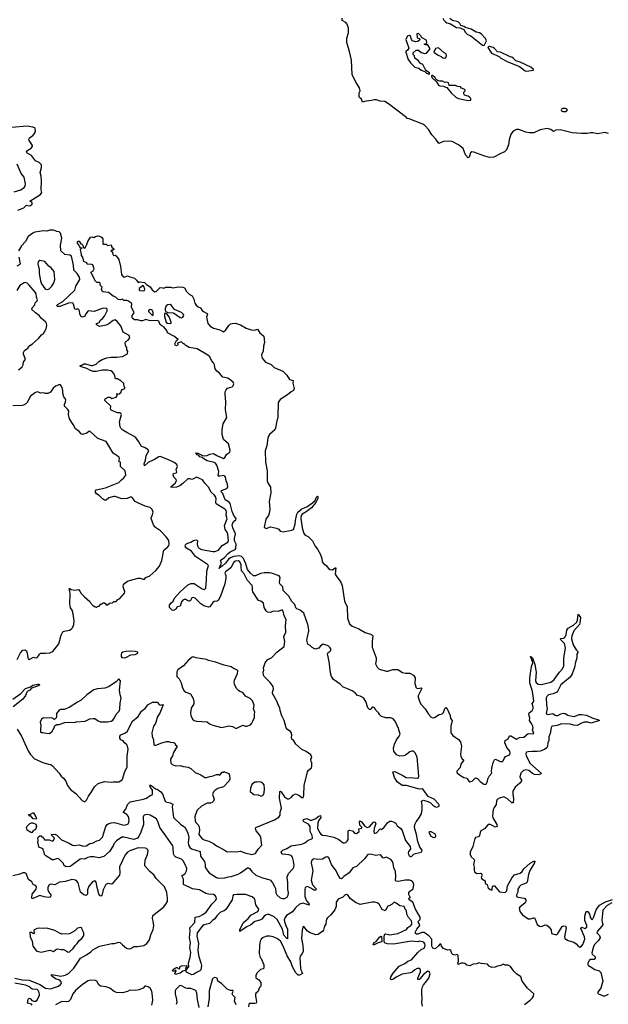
# Model space of a CAD drawing. Extents: x 2293878 to 2522763, y 823964 to 1006972.
# Tile 363 of 407: x 2477231 to 2485503, y 868759 to 882594. Entities that reach past the tile are written whole.
import ezdxf

# ---------------------------------------------------------------- set-up
doc = ezdxf.new("R2010")
doc.units = 0

msp = doc.modelspace()

# ---------------------------------------------------------------- linework, layer by layer
at = {"layer": '0CON20XD'}
for points in [[(2485506, 880996), (2485455, 881010), (2485355, 880991), (2485285, 881006), (2485255, 881006), (2485205, 880994), (2485125, 880994), (2484995, 881003), (2484825, 881044), (2484765, 881039), (2484735, 881024), (2484695, 881052), (2484646, 881066), (2484545, 881047), (2484455, 881006), (2484395, 881004), (2484342, 881012), (2484245, 881049), (2484215, 881050), (2484165, 881027), (2484132, 880985), (2484108, 880905), (2484102, 880835), (2484074, 880765), (2484042, 880735), (2483985, 880710), (2483895, 880662), (2483835, 880657), (2483766, 880675), (2483615, 880733), (2483584, 880736), (2483565, 880725), (2483547, 880663), (2483535, 880654), (2483497, 880695), (2483464, 880785), (2483397, 880837), (2483310, 880880), (2483274, 880886), (2483188, 880882), (2483122, 880855), (2483079, 880915), (2483022, 880975), (2482982, 881045), (2482925, 881109), (2482895, 881127), (2482705, 881199), (2482678, 881205), (2482667, 881217), (2482412, 881412), (2482362, 881442), (2482295, 881449), (2482244, 881466), (2482211, 881469), (2482175, 881457), (2482102, 881448), (2482050, 881435), (2482037, 881475), (2482008, 881498), (2482000, 881515), (2482002, 881565), (2482016, 881594), (2482007, 881635), (2481954, 881714), (2481902, 881825), (2481895, 882025), (2481868, 882145), (2481828, 882275), (2481830, 882335), (2481850, 882410), (2481850, 882475), (2481835, 882529), (2481815, 882555), (2481764, 882584), (2481764, 882615)], [(2483176, 882616), (2483193, 882585), (2483213, 882565), (2483235, 882548), (2483284, 882534), (2483370, 882485), (2483417, 882477), (2483474, 882454), (2483497, 882415), (2483526, 882386), (2483572, 882365), (2483735, 882237), (2483755, 882230)], [(2483755, 882230), (2483765, 882238), (2483793, 882295), (2483775, 882328), (2483714, 882394), (2483695, 882407), (2483645, 882420), (2483575, 882460), (2483495, 882483), (2483475, 882500), (2483430, 882510), (2483418, 882538), (2483395, 882562), (2483315, 882582), (2483301, 882591), (2483275, 882612)], [(2482985, 881830), (2482990, 881835), (2482988, 881848), (2482938, 881878), (2482895, 881963), (2482865, 881980), (2482837, 882015), (2482785, 882052), (2482778, 882085), (2482763, 882103), (2482762, 882128), (2482805, 882163), (2482835, 882163), (2482872, 882132), (2482925, 882118), (2482946, 882124), (2482998, 882185), (2482965, 882240), (2482935, 882238), (2482920, 882245), (2482920, 882255), (2482945, 882260), (2482952, 882268), (2482948, 882305), (2482880, 882345), (2482875, 882360), (2482835, 882400), (2482813, 882397), (2482818, 882345), (2482825, 882332), (2482845, 882330), (2482860, 882315), (2482825, 882288), (2482795, 882283), (2482753, 882295), (2482736, 882315), (2482725, 882360), (2482710, 882370), (2482685, 882368), (2482675, 882359), (2482659, 882315), (2482700, 882195), (2482682, 882165), (2482658, 882145), (2482656, 882135), (2482692, 882035), (2482725, 881985), (2482785, 881927), (2482841, 881911), (2482875, 881884), (2482924, 881864), (2482948, 881842), (2482985, 881830)], [(2483205, 882051), (2483218, 882062), (2483228, 882085), (2483226, 882116), (2483195, 882130), (2483115, 882198), (2483075, 882190), (2483052, 882135), (2483112, 882095), (2483156, 882076), (2483176, 882056), (2483205, 882051)], [(2484355, 881869), (2484385, 881874), (2484450, 881885), (2484452, 881895), (2484416, 881925), (2484265, 881996), (2484204, 882014), (2484166, 882055), (2484145, 882068), (2484123, 882073), (2483988, 882135), (2483944, 882144), (2483905, 882189), (2483885, 882201), (2483835, 882218), (2483825, 882218), (2483808, 882205), (2483851, 882135), (2483863, 882125), (2483967, 882077), (2483995, 882051), (2484080, 882005), (2484256, 881936), (2484336, 881876), (2484355, 881869)], [(2483535, 881460), (2483565, 881463), (2483570, 881465), (2483570, 881485), (2483559, 881499), (2483535, 881518), (2483483, 881533), (2483473, 881553), (2483472, 881575), (2483490, 881595), (2483490, 881605), (2483477, 881617), (2483442, 881632), (2483425, 881648), (2483384, 881654), (2483355, 881667), (2483268, 881668), (2483255, 881708), (2483235, 881718), (2483205, 881710), (2483175, 881732), (2483135, 881728), (2483105, 881737), (2483077, 881757), (2483065, 881790), (2483055, 881790), (2483035, 881808), (2483025, 881810), (2483020, 881805), (2483025, 881782), (2483089, 881719), (2483117, 881675), (2483135, 881664), (2483189, 881659), (2483205, 881648), (2483232, 881642), (2483294, 881565), (2483360, 881505), (2483400, 881485), (2483465, 881470), (2483535, 881460)], [(2484905, 881304), (2484915, 881308), (2484928, 881325), (2484918, 881338), (2484902, 881345), (2484865, 881347), (2484845, 881336), (2484840, 881325), (2484845, 881312), (2484865, 881304), (2484905, 881304)], [(2477205, 879919), (2477288, 879952), (2477325, 879986), (2477365, 879977), (2477385, 879981), (2477405, 880002), (2477407, 880017), (2477400, 880030), (2477373, 880045), (2477524, 880135), (2477541, 880165), (2477531, 880205), (2477538, 880328), (2477531, 880395), (2477519, 880445), (2477538, 880515), (2477536, 880555), (2477507, 880587), (2477455, 880612), (2477395, 880685), (2477337, 880717), (2477329, 880735), (2477341, 880755), (2477398, 880795), (2477410, 880815), (2477412, 880825), (2477366, 880895), (2477362, 880915), (2477371, 880935), (2477415, 880964), (2477445, 881000), (2477454, 881034), (2477451, 881065), (2477442, 881075), (2477415, 881084), (2477335, 881099), (2477115, 881078)], [(2477155, 880177), (2477246, 880204), (2477296, 880235), (2477308, 880255), (2477312, 880285), (2477292, 880382), (2477251, 880431), (2477196, 880565)], [(2478905, 876663), (2478858, 876728), (2478735, 876791), (2478682, 876825), (2478654, 876854), (2478643, 876875), (2478633, 876945), (2478660, 877045), (2478657, 877057), (2478645, 877069), (2478605, 877070), (2478518, 877105), (2478508, 877125), (2478510, 877165), (2478430, 877245), (2478434, 877266), (2478475, 877290), (2478505, 877290), (2478525, 877272), (2478585, 877292), (2478600, 877315), (2478600, 877330), (2478590, 877335), (2478595, 877340), (2478600, 877330), (2478630, 877335), (2478658, 877362), (2478660, 877385), (2478672, 877398), (2478708, 877412), (2478710, 877425), (2478700, 877435), (2478695, 877480), (2478645, 877530), (2478635, 877530), (2478605, 877548), (2478580, 877545), (2478571, 877561), (2478567, 877595), (2478548, 877628), (2478536, 877646), (2478510, 877660), (2478465, 877671), (2478395, 877670), (2478305, 877651), (2478265, 877650), (2478225, 877664), (2478175, 877692), (2478128, 877705), (2478093, 877715), (2478082, 877725), (2478082, 877735), (2478105, 877741), (2478135, 877760), (2478155, 877760), (2478235, 877735), (2478255, 877736), (2478305, 877755), (2478345, 877793), (2478391, 877819), (2478455, 877844), (2478515, 877852), (2478595, 877850), (2478675, 877862), (2478735, 877892), (2478747, 877905), (2478752, 877932), (2478738, 877955), (2478738, 877985), (2478718, 878015), (2478714, 878054), (2478725, 878070), (2478755, 878092), (2478777, 878125), (2478772, 878155), (2478686, 878205), (2478655, 878294), (2478600, 878355), (2478575, 878374), (2478545, 878366), (2478485, 878318), (2478445, 878299), (2478355, 878281), (2478319, 878299), (2478308, 878315), (2478312, 878325), (2478350, 878340), (2478369, 878371), (2478395, 878395), (2478425, 878430), (2478461, 878505), (2478461, 878525), (2478445, 878539), (2478392, 878535), (2478277, 878493), (2478195, 878502), (2478161, 878459), (2478145, 878426), (2478115, 878412), (2478094, 878424), (2478076, 878455), (2478072, 878502), (2478063, 878523), (2478045, 878530), (2478023, 878523), (2478007, 878527), (2477988, 878598), (2477978, 878615), (2477915, 878612), (2477795, 878562), (2477765, 878562), (2477752, 878575), (2477765, 878592), (2477837, 878635), (2478004, 878795), (2478022, 878848), (2478078, 878945), (2478073, 878975), (2478037, 879027), (2477993, 879073), (2477987, 879145), (2477960, 879270), (2477935, 879285), (2477865, 879293), (2477808, 879345), (2477805, 879425), (2477822, 879525), (2477804, 879595), (2477785, 879614), (2477755, 879618), (2477705, 879638), (2477655, 879634), (2477615, 879623), (2477565, 879625), (2477445, 879609), (2477416, 879595), (2477350, 879545), (2477311, 879475), (2477256, 879415), (2477214, 879345)], [(2480122, 877112), (2480128, 877225), (2480118, 877332), (2480121, 877365), (2480132, 877395), (2480151, 877415), (2480215, 877436), (2480231, 877449), (2480239, 877475), (2480229, 877499), (2480210, 877520), (2480156, 877556), (2480085, 877571), (2480037, 877627), (2480003, 877655), (2479978, 877688), (2479968, 877745), (2479955, 877774), (2479926, 877806), (2479902, 877855), (2479875, 877881), (2479725, 877967), (2479615, 877986), (2479567, 878015), (2479545, 878040), (2479535, 878040), (2479506, 878066), (2479451, 878049), (2479453, 878025), (2479445, 878014), (2479435, 878011), (2479415, 878020), (2479410, 878040), (2479436, 878084), (2479457, 878103), (2479455, 878110), (2479445, 878110), (2479405, 878140), (2479308, 878195), (2479298, 878228), (2479258, 878278), (2479235, 878288), (2479203, 878315), (2479186, 878356), (2479165, 878368), (2479065, 878360), (2479005, 878381), (2478955, 878364), (2478936, 878364), (2478888, 878378), (2478845, 878377), (2478825, 878389), (2478814, 878405), (2478813, 878435), (2478838, 878475), (2478802, 878555), (2478806, 878606), (2478751, 878641), (2478735, 878648), (2478695, 878650), (2478677, 878667), (2478645, 878659), (2478615, 878664), (2478584, 878694), (2478545, 878711), (2478481, 878761), (2478405, 878772), (2478390, 878780), (2478380, 878805), (2478390, 878835), (2478363, 878863), (2478360, 878895), (2478355, 878900), (2478315, 878902), (2478295, 878920), (2478234, 879035), (2478233, 879045), (2478263, 879067), (2478276, 879094), (2478260, 879150), (2478225, 879159), (2478185, 879154), (2478176, 879176), (2478134, 879194), (2478119, 879259), (2478102, 879282), (2478102, 879298), (2478084, 879366), (2478092, 879378), (2478110, 879385), (2478085, 879390), (2478075, 879400), (2478060, 879435), (2478042, 879455), (2478045, 879470), (2478055, 879480), (2478065, 879480), (2478092, 879442), (2478105, 879440), (2478120, 879425), (2478122, 879392), (2478145, 879382), (2478158, 879395), (2478177, 879433), (2478188, 879475), (2478225, 879538), (2478245, 879542), (2478275, 879532), (2478295, 879548), (2478325, 879558), (2478355, 879552), (2478379, 879539), (2478400, 879515), (2478400, 879445), (2478405, 879440), (2478445, 879440), (2478465, 879420), (2478515, 879430), (2478526, 879396), (2478552, 879375), (2478552, 879365), (2478535, 879350), (2478525, 879360), (2478510, 879345), (2478528, 879338), (2478537, 879327), (2478542, 879292), (2478552, 879282), (2478575, 879283), (2478587, 879277), (2478624, 879225), (2478649, 879125), (2478663, 879013), (2478685, 878982), (2478705, 878978), (2478746, 878996), (2478780, 878980), (2478845, 878964), (2478874, 878935), (2478895, 878900), (2478925, 878910), (2478985, 878900), (2479012, 878872), (2479065, 878841), (2479095, 878796), (2479125, 878769), (2479147, 878773), (2479205, 878832), (2479245, 878824), (2479255, 878822), (2479285, 878834), (2479355, 878834), (2479385, 878828), (2479465, 878839), (2479525, 878836), (2479546, 878826), (2479575, 878773), (2479615, 878736), (2479654, 878715), (2479678, 878665), (2479692, 878612), (2479712, 878582), (2479739, 878559), (2479770, 878545), (2479796, 878506), (2479813, 878493), (2479867, 878467), (2479870, 878455), (2479856, 878415), (2479877, 878327), (2479908, 878288), (2479955, 878257), (2480043, 878235), (2480095, 878208), (2480130, 878235), (2480169, 878295), (2480195, 878320), (2480215, 878327), (2480265, 878329), (2480335, 878304), (2480415, 878258), (2480486, 878236), (2480530, 878230), (2480575, 878244), (2480604, 878195), (2480630, 878175), (2480660, 878145), (2480671, 878059), (2480656, 878005), (2480654, 877935), (2480631, 877885), (2480633, 877855), (2480640, 877840), (2480685, 877782), (2480765, 877747), (2480806, 877706), (2480929, 877655), (2480985, 877597), (2481025, 877538), (2481074, 877524), (2481072, 877485), (2481087, 877413), (2481079, 877385), (2481045, 877365), (2480997, 877323), (2480893, 877257), (2480863, 877215), (2480860, 877015), (2480838, 876935), (2480826, 876854), (2480815, 876830), (2480741, 876765), (2480727, 876743), (2480717, 876715), (2480706, 876605), (2480682, 876535), (2480687, 876377), (2480711, 876255), (2480709, 876115), (2480719, 876085), (2480754, 876025), (2480760, 875945), (2480735, 875825), (2480745, 875715), (2480739, 875655), (2480728, 875625), (2480692, 875575), (2480669, 875465), (2480676, 875455), (2480695, 875446), (2480755, 875467), (2480838, 875448), (2480874, 875434), (2480890, 875405), (2480935, 875397), (2481055, 875419), (2481080, 875430), (2481104, 875505), (2481105, 875555), (2481125, 875645), (2481139, 875675), (2481195, 875720), (2481265, 875748), (2481345, 875805), (2481382, 875838), (2481403, 875885), (2481417, 875897), (2481423, 875893), (2481422, 875865), (2481395, 875810), (2481333, 875735), (2481255, 875678), (2481202, 875648), (2481189, 875625), (2481182, 875585), (2481199, 875455), (2481225, 875373), (2481245, 875349), (2481285, 875331), (2481345, 875272), (2481385, 875194), (2481417, 875155), (2481459, 875079), (2481477, 875025), (2481484, 874975), (2481495, 874957), (2481538, 874925), (2481571, 874881), (2481595, 874866), (2481625, 874865), (2481665, 874892), (2481675, 874892), (2481665, 874805), (2481677, 874777), (2481745, 874689), (2481765, 874645), (2481796, 874425), (2481834, 874345), (2481840, 874185), (2481867, 874107), (2481905, 874072), (2481997, 874035), (2482085, 873981), (2482176, 873955), (2482196, 873935), (2482185, 873855), (2482185, 873775), (2482242, 873625), (2482243, 873595), (2482233, 873545), (2482255, 873495), (2482285, 873469), (2482385, 873441), (2482405, 873441), (2482475, 873461), (2482545, 873463), (2482611, 873421), (2482655, 873411), (2482715, 873411), (2482765, 873385), (2482787, 873345), (2482785, 873265), (2482805, 873205), (2482824, 873194), (2482874, 873204), (2482884, 873195), (2482831, 873095), (2482831, 873075), (2482853, 873005), (2482872, 872972), (2482930, 872910), (2482975, 872837), (2483015, 872793), (2483035, 872786), (2483060, 872790), (2483125, 872831), (2483170, 872840), (2483185, 872857), (2483205, 872913), (2483225, 872927), (2483235, 872918), (2483279, 872815), (2483286, 872776), (2483309, 872745), (2483291, 872665), (2483290, 872575), (2483318, 872535), (2483398, 872478), (2483426, 872445), (2483438, 872385), (2483428, 872275), (2483431, 872245), (2483444, 872215), (2483470, 872195), (2483469, 872185), (2483429, 872135), (2483422, 872085), (2483376, 872035), (2483373, 872015), (2483411, 871981), (2483475, 871947), (2483517, 871937), (2483542, 871895), (2483555, 871886), (2483588, 871895), (2483635, 871942), (2483665, 871931), (2483700, 871890), (2483752, 871852), (2483775, 871847), (2483785, 871853), (2483806, 871895), (2483813, 871935), (2483827, 871965), (2483868, 872005), (2483862, 872035), (2483864, 872075), (2483887, 872155), (2483905, 872194), (2483915, 872201), (2483925, 872200), (2483985, 872170), (2484015, 872170), (2484025, 872178), (2484038, 872215), (2484060, 872240), (2484115, 872266), (2484122, 872288), (2484117, 872315), (2484075, 872365), (2484050, 872435), (2484054, 872466), (2484095, 872489), (2484115, 872530), (2484135, 872529), (2484215, 872484), (2484255, 872508), (2484316, 872514), (2484375, 872562), (2484435, 872559), (2484456, 872564), (2484437, 872615), (2484445, 872645), (2484442, 872665), (2484425, 872704), (2484396, 872745), (2484398, 872785), (2484391, 872811), (2484384, 872835), (2484389, 872855), (2484431, 872889), (2484449, 872915), (2484449, 872935), (2484431, 872985), (2484452, 873008), (2484458, 873025), (2484440, 873155), (2484398, 873275), (2484398, 873345), (2484425, 873505), (2484442, 873555), (2484440, 873575), (2484410, 873645), (2484415, 873647), (2484436, 873625), (2484472, 873535), (2484489, 873425), (2484481, 873305), (2484491, 873281), (2484515, 873256), (2484565, 873252), (2484675, 873279), (2484705, 873292), (2484743, 873325), (2484818, 873425), (2484859, 873471), (2484878, 873515), (2484876, 873625), (2484902, 873765), (2484887, 873827), (2484835, 873882), (2484830, 873895), (2484835, 873900), (2484875, 873902), (2484894, 873915), (2484911, 873955), (2484921, 874015), (2484940, 874045), (2485016, 874084), (2485060, 874130), (2485071, 874155), (2485080, 874235), (2485085, 874240), (2485088, 874228), (2485111, 874195), (2485104, 874115), (2485096, 874095), (2485019, 874005), (2484992, 873935), (2484987, 873895), (2485009, 873809), (2485051, 873741), (2485076, 873714), (2485075, 873700), (2485061, 873679), (2485063, 873623), (2485041, 873565), (2485029, 873491), (2484996, 873404), (2484966, 873355), (2484835, 873248), (2484796, 873165), (2484779, 873145), (2484729, 873121), (2484662, 873105), (2484639, 873085), (2484632, 873065), (2484633, 872967), (2484642, 872915), (2484632, 872845), (2484641, 872835), (2484655, 872832), (2484725, 872844), (2484755, 872822), (2484775, 872815), (2484795, 872819), (2484835, 872840), (2484875, 872848), (2484896, 872846), (2484935, 872822), (2485015, 872805), (2485035, 872807), (2485095, 872829), (2485125, 872831), (2485195, 872821), (2485274, 872784), (2485365, 872756), (2485380, 872745), (2485263, 872707)], [(2477219, 879255), (2477238, 879165), (2477232, 879155), (2477189, 879131)], [(2477625, 878802), (2477645, 878812), (2477685, 878850), (2477712, 878895), (2477724, 878945), (2477716, 879055), (2477674, 879105), (2477639, 879129), (2477585, 879197), (2477515, 879212), (2477489, 879191), (2477486, 879165), (2477504, 879085), (2477504, 879025), (2477524, 878924), (2477540, 878880), (2477585, 878818), (2477600, 878805), (2477625, 878802)], [(2477215, 877672), (2477266, 877715), (2477281, 877745), (2477286, 877784), (2477312, 877818), (2477310, 877835), (2477284, 877895), (2477286, 877915), (2477301, 877945), (2477345, 877980), (2477374, 878015), (2477411, 878039), (2477496, 878114), (2477539, 878165), (2477564, 878186), (2477605, 878252), (2477614, 878295), (2477609, 878325), (2477597, 878345), (2477535, 878400), (2477505, 878439), (2477455, 878473), (2477401, 878521), (2477405, 878544), (2477444, 878585), (2477451, 878615), (2477477, 878643), (2477480, 878655), (2477466, 878695), (2477462, 878742), (2477451, 878765), (2477366, 878865), (2477335, 878893), (2477315, 878903), (2477294, 878896), (2477235, 878858), (2477189, 878790)], [(2478975, 878783), (2478985, 878790), (2478989, 878805), (2478978, 878845), (2478965, 878858), (2478910, 878815), (2478910, 878795), (2478918, 878788), (2478975, 878783)], [(2479105, 878440), (2479107, 878483), (2479095, 878512), (2479075, 878520), (2479050, 878515), (2479040, 878505), (2479040, 878495), (2479092, 878442), (2479105, 878440)], [(2479505, 878404), (2479525, 878413), (2479537, 878435), (2479533, 878453), (2479505, 878478), (2479405, 878522), (2479366, 878576), (2479345, 878590), (2479314, 878586), (2479288, 878575), (2479274, 878534), (2479274, 878514), (2479283, 878493), (2479311, 878481), (2479395, 878473), (2479485, 878407), (2479505, 878404)], [(2479345, 878323), (2479359, 878331), (2479362, 878345), (2479330, 878420), (2479301, 878461), (2479275, 878472), (2479267, 878463), (2479266, 878425), (2479292, 878342), (2479308, 878328), (2479345, 878323)], [(2477195, 873606), (2477245, 873699), (2477275, 873734), (2477305, 873740), (2477325, 873726), (2477335, 873695), (2477345, 873628), (2477355, 873610), (2477365, 873606), (2477385, 873611), (2477424, 873636), (2477455, 873628), (2477475, 873632), (2477501, 873659), (2477512, 873685), (2477525, 873692), (2477595, 873691), (2477655, 873699), (2477698, 873715), (2477781, 873825), (2477814, 873946), (2477836, 873994), (2477855, 874003), (2477930, 874015), (2477955, 874028), (2477975, 874048), (2477993, 874095), (2477996, 874145), (2477983, 874245), (2477967, 874295), (2477945, 874330), (2477934, 874384), (2477939, 874525), (2477936, 874566), (2477927, 874595), (2477932, 874608), (2477955, 874588), (2478005, 874580), (2478060, 874585), (2478078, 874565), (2478095, 874530), (2478142, 874482), (2478217, 874417), (2478225, 874400), (2478265, 874360), (2478275, 874360), (2478290, 874345), (2478305, 874340), (2478315, 874340), (2478325, 874350), (2478348, 874352), (2478372, 874388), (2478385, 874380), (2478405, 874400), (2478425, 874400), (2478440, 874385), (2478442, 874372), (2478465, 874370), (2478493, 874397), (2478535, 874400), (2478553, 874417), (2478585, 874420), (2478610, 874445), (2478639, 874461), (2478702, 874535), (2478711, 874555), (2478696, 874596), (2478687, 874625), (2478689, 874661), (2478745, 874702), (2478775, 874716), (2478894, 874746), (2478925, 874746), (2478965, 874732), (2478985, 874732), (2479005, 874756), (2479062, 874778), (2479145, 874853), (2479196, 874914), (2479230, 874995), (2479259, 875141), (2479311, 875185), (2479326, 875205), (2479330, 875225), (2479326, 875275), (2479291, 875325), (2479211, 875411), (2479140, 875460), (2479114, 875495), (2479077, 875585), (2479077, 875595), (2479094, 875625), (2479106, 875675), (2479093, 875713), (2479065, 875740), (2478995, 875759), (2478902, 875802), (2478856, 875826), (2478812, 875882), (2478795, 875890), (2478744, 875864), (2478665, 875859), (2478575, 875892), (2478555, 875892), (2478486, 875875), (2478446, 875844), (2478425, 875842), (2478395, 875859), (2478349, 875910), (2478313, 875933), (2478299, 875955), (2478297, 875975), (2478305, 875986), (2478435, 876016), (2478625, 876092), (2478661, 876129), (2478696, 876155), (2478722, 876195), (2478713, 876255), (2478647, 876315), (2478648, 876375), (2478623, 876385), (2478632, 876425), (2478627, 876445), (2478543, 876503), (2478484, 876605), (2478447, 876665), (2478328, 876708), (2478215, 876810), (2478202, 876808), (2478175, 876783), (2478115, 876764), (2478095, 876774), (2478068, 876808), (2478015, 876847), (2477985, 876904), (2477929, 876985), (2477919, 877045), (2477924, 877095), (2477908, 877118), (2477859, 877165), (2477859, 877185), (2477875, 877220), (2477879, 877255), (2477852, 877295), (2477838, 877345), (2477836, 877385), (2477826, 877426), (2477805, 877462), (2477794, 877466), (2477735, 877443), (2477704, 877416), (2477665, 877360), (2477625, 877340), (2477595, 877340), (2477565, 877350), (2477525, 877347), (2477486, 877366), (2477455, 877354), (2477385, 877306), (2477336, 877215), (2477316, 877194), (2477285, 877176), (2477265, 877172), (2477135, 877170)], [(2479805, 870022), (2479854, 870055), (2479932, 870165), (2479987, 870223), (2479997, 870245), (2479992, 870262), (2479976, 870286), (2479955, 870301), (2479885, 870305), (2479849, 870315), (2479756, 870366), (2479661, 870381), (2479534, 870444), (2479531, 870515), (2479512, 870565), (2479555, 870598), (2479576, 870635), (2479578, 870665), (2479557, 870725), (2479527, 870777), (2479505, 870798), (2479425, 870824), (2479405, 870845), (2479392, 870875), (2479389, 870959), (2479382, 870985), (2479286, 871126), (2479199, 871245), (2479178, 871315), (2479152, 871365), (2479066, 871416), (2479025, 871425), (2478995, 871421), (2478975, 871413), (2478965, 871395), (2478969, 871285), (2478935, 871176), (2478907, 871115), (2478889, 871095), (2478835, 871075), (2478695, 871108), (2478665, 871105), (2478593, 871057), (2478555, 871015), (2478544, 870985), (2478494, 870905), (2478416, 870834), (2478345, 870817), (2478275, 870832), (2478227, 870833), (2478187, 870823), (2478163, 870807), (2478145, 870799), (2478105, 870805), (2478081, 870799), (2477955, 870704), (2477935, 870696), (2477885, 870692), (2477875, 870696), (2477854, 870714), (2477845, 870738), (2477787, 870797), (2477765, 870808), (2477705, 870788), (2477688, 870788), (2477598, 870845), (2477578, 870865), (2477576, 870896), (2477562, 870925), (2477560, 870945), (2477500, 870965), (2477498, 871005), (2477488, 871025), (2477492, 871065), (2477488, 871095), (2477492, 871105), (2477513, 871127), (2477535, 871127), (2477572, 871095), (2477582, 871072), (2477588, 871068), (2477645, 871068), (2477695, 871052), (2477708, 871062), (2477720, 871095), (2477682, 871132), (2477680, 871145), (2477725, 871149), (2477755, 871134), (2477820, 871070), (2477926, 871025), (2477975, 870994), (2477995, 870990), (2478065, 870999), (2478125, 870980), (2478164, 870986), (2478215, 871018), (2478255, 871021), (2478315, 871056), (2478355, 871064), (2478393, 871105), (2478442, 871258), (2478455, 871279), (2478475, 871295), (2478515, 871309), (2478565, 871312), (2478695, 871275), (2478725, 871280), (2478754, 871296), (2478765, 871315), (2478770, 871345), (2478759, 871399), (2478736, 871426), (2478689, 871455), (2478691, 871465), (2478721, 871499), (2478746, 871565), (2478785, 871606), (2478969, 871641), (2479014, 871656), (2479065, 871693), (2479095, 871701), (2479100, 871715), (2479096, 871766), (2479066, 871815), (2479060, 871835), (2479065, 871842), (2479108, 871815), (2479138, 871785), (2479165, 871780), (2479215, 871744), (2479245, 871705), (2479252, 871675), (2479274, 871615), (2479284, 871605), (2479345, 871589), (2479382, 871572), (2479372, 871535), (2479394, 871384), (2479494, 871285), (2479535, 871263), (2479555, 871244), (2479596, 871165), (2479606, 871104), (2479599, 871031), (2479604, 870994), (2479627, 870957), (2479644, 870944), (2479768, 870905), (2479771, 870841), (2479827, 870765), (2479840, 870725), (2479839, 870685), (2479859, 870649), (2479895, 870605), (2479995, 870540), (2480025, 870533), (2480114, 870536), (2480165, 870552), (2480205, 870556), (2480301, 870589), (2480335, 870605), (2480432, 870675), (2480445, 870677), (2480461, 870665), (2480493, 870623), (2480551, 870575), (2480644, 870534), (2480733, 870513), (2480755, 870502), (2480786, 870466), (2480814, 870415), (2480826, 870385), (2480831, 870325), (2480845, 870297), (2480893, 870253), (2480925, 870244), (2480955, 870246), (2480991, 870265), (2481006, 870294), (2481011, 870325), (2481000, 870375), (2481000, 870465), (2480990, 870545), (2481009, 870595), (2481074, 870666), (2481084, 870686), (2481089, 870715), (2481079, 870769), (2481065, 870825), (2481045, 870852), (2481015, 870861), (2480927, 870867), (2480914, 870875), (2480907, 870903), (2480928, 870925), (2480984, 870946), (2481046, 870984), (2481195, 871009), (2481240, 871030), (2481285, 871063), (2481337, 871083), (2481345, 871093), (2481342, 871132), (2481312, 871185), (2481311, 871255), (2481288, 871288), (2481224, 871325), (2481215, 871340), (2481218, 871355), (2481265, 871371), (2481314, 871344), (2481335, 871344), (2481392, 871368), (2481425, 871396), (2481460, 871410), (2481462, 871385), (2481432, 871338), (2481421, 871305), (2481418, 871235), (2481442, 871182), (2481465, 871150), (2481486, 871136), (2481535, 871129), (2481645, 871108), (2481715, 871076), (2481775, 871029), (2481795, 871027), (2481815, 871033), (2481835, 871049), (2481845, 871075), (2481845, 871185), (2481850, 871200), (2481865, 871204), (2481907, 871197), (2481934, 871164), (2481965, 871158), (2482003, 871185), (2481997, 871225), (2482038, 871235), (2482038, 871248), (2482009, 871275), (2482008, 871322), (2482015, 871336), (2482035, 871321), (2482082, 871262), (2482115, 871243), (2482145, 871253), (2482205, 871318), (2482215, 871322), (2482227, 871317), (2482236, 871295), (2482215, 871235), (2482208, 871185), (2482213, 871165), (2482225, 871162), (2482245, 871170), (2482295, 871224), (2482315, 871217), (2482355, 871248), (2482404, 871315), (2482435, 871331), (2482455, 871333), (2482502, 871315), (2482515, 871305), (2482536, 871266), (2482587, 871227), (2482605, 871201), (2482655, 871061), (2482718, 870975), (2482722, 870938), (2482695, 870906), (2482690, 870885), (2482693, 870863), (2482704, 870845), (2482725, 870834), (2482735, 870835), (2482772, 870868), (2482792, 870878), (2482871, 870895), (2482883, 870905), (2482888, 870925), (2482855, 870968), (2482824, 871045), (2482806, 871145), (2482778, 871245), (2482785, 871285), (2482803, 871325), (2482837, 871363), (2482876, 871434), (2482888, 871495), (2482889, 871555), (2482876, 871615), (2482905, 871627), (2482968, 871608), (2482999, 871595), (2483035, 871558), (2483065, 871537), (2483085, 871531), (2483105, 871534), (2483126, 871544), (2483128, 871555), (2483117, 871575), (2483055, 871639), (2482970, 871680), (2482899, 871779), (2482885, 871785), (2482845, 871783), (2482665, 871835), (2482605, 871834), (2482535, 871884), (2482499, 871945), (2482477, 872023), (2482505, 872030), (2482616, 871975), (2482664, 871944), (2482765, 871942), (2482815, 871935), (2482835, 871941), (2482839, 871965), (2482819, 872235), (2482785, 872298), (2482765, 872314), (2482743, 872317), (2482712, 872308), (2482655, 872261), (2482629, 872251), (2482575, 872245), (2482525, 872266), (2482491, 872315), (2482483, 872355), (2482498, 872415), (2482527, 872475), (2482566, 872525), (2482576, 872555), (2482556, 872635), (2482509, 872739), (2482480, 872770), (2482446, 872786), (2482375, 872783), (2482315, 872801), (2482290, 872825), (2482274, 872855), (2482234, 872894), (2482216, 872925), (2482198, 872935), (2482185, 872933), (2482165, 872903), (2482145, 872901), (2482123, 872925), (2482094, 873015), (2482063, 873063), (2482015, 873090), (2481978, 873098), (2481947, 873135), (2481905, 873165), (2481828, 873195), (2481775, 873217), (2481737, 873257), (2481643, 873323), (2481611, 873365), (2481600, 873415), (2481582, 873575), (2481558, 873685), (2481565, 873704), (2481595, 873719), (2481605, 873731), (2481605, 873753), (2481595, 873769), (2481565, 873795), (2481495, 873819), (2481459, 873795), (2481435, 873761), (2481385, 873751), (2481341, 873771), (2481315, 873799), (2481280, 873820), (2481268, 873875), (2481296, 874005), (2481292, 874055), (2481281, 874095), (2481224, 874254), (2481175, 874299), (2481125, 874315), (2481111, 874329), (2481099, 874375), (2481055, 874417), (2481012, 874492), (2480936, 874575), (2480928, 874625), (2480888, 874665), (2480883, 874685), (2480892, 874755), (2480877, 874777), (2480769, 874819), (2480743, 874823), (2480665, 874820), (2480615, 874810), (2480545, 874777), (2480515, 874779), (2480475, 874815), (2480435, 874867), (2480409, 874949), (2480375, 875025), (2480350, 875050), (2480325, 875059), (2480241, 875049), (2480203, 875037), (2480168, 875012), (2480125, 874958), (2480079, 874915), (2480040, 874890), (2480035, 874880), (2480043, 874905), (2480068, 874955), (2480052, 874995), (2480061, 875005), (2480111, 875039), (2480160, 875095), (2480187, 875115), (2480260, 875150), (2480271, 875165), (2480275, 875225), (2480252, 875272), (2480249, 875305), (2480262, 875368), (2480225, 875455), (2480218, 875495), (2480235, 875541), (2480268, 875565), (2480274, 875585), (2480245, 875619), (2480216, 875684), (2480191, 875795), (2480175, 875813), (2480121, 875845), (2480087, 875935), (2480065, 875954), (2480061, 875965), (2480065, 875980), (2480144, 876006), (2480156, 876025), (2480152, 876065), (2480132, 876112), (2480123, 876165), (2480115, 876178), (2480095, 876188), (2480045, 876179), (2480025, 876181), (2480020, 876185), (2480030, 876245), (2480002, 876332), (2479981, 876361), (2479962, 876372), (2479864, 876395), (2479821, 876421), (2479795, 876444), (2479765, 876451), (2479749, 876469), (2479725, 876481), (2479713, 876504), (2479703, 876505), (2479713, 876504), (2479735, 876501), (2479801, 876471), (2479825, 876466), (2479865, 876470), (2479905, 876488), (2479955, 876498), (2480000, 876470), (2480095, 876429), (2480115, 876440), (2480141, 876489), (2480183, 876517), (2480187, 876545), (2480166, 876635), (2480096, 876695), (2480079, 876765), (2480077, 876837), (2480089, 876915), (2480140, 877005), (2480122, 877112)], [(2477195, 872624), (2477258, 872525), (2477350, 872320), (2477379, 872275), (2477439, 872209), (2477556, 872156), (2477635, 872132), (2477668, 872128), (2477688, 872115), (2477786, 872005), (2477812, 871965), (2477846, 871935), (2477878, 871895), (2477903, 871835), (2477945, 871778), (2478021, 871720), (2478111, 871621), (2478145, 871606), (2478171, 871625), (2478196, 871685), (2478242, 871745), (2478282, 871815), (2478335, 871861), (2478425, 871890), (2478515, 871880), (2478545, 871886), (2478625, 871884), (2478670, 871915), (2478682, 871935), (2478704, 872016), (2478740, 872095), (2478740, 872245), (2478755, 872345), (2478748, 872385), (2478735, 872406), (2478702, 872435), (2478685, 872463), (2478655, 872477), (2478640, 872500), (2478637, 872525), (2478655, 872546), (2478711, 872569), (2478740, 872590), (2478815, 872736), (2478896, 872804), (2478945, 872877), (2478965, 872897), (2478996, 872914), (2479030, 872965), (2479097, 873003), (2479162, 873002), (2479198, 872965), (2479215, 872962), (2479245, 872972), (2479249, 872965), (2479201, 872849), (2479164, 872795), (2479155, 872750), (2479134, 872696), (2479112, 872668), (2479090, 872575), (2479092, 872525), (2479114, 872475), (2479118, 872405), (2479135, 872397), (2479215, 872428), (2479295, 872453), (2479325, 872453), (2479345, 872443), (2479395, 872438), (2479410, 872430), (2479422, 872405), (2479441, 872391), (2479441, 872375), (2479391, 872295), (2479380, 872250), (2479351, 872205), (2479356, 872145), (2479375, 872127), (2479425, 872109), (2479485, 872113), (2479535, 872098), (2479601, 872091), (2479635, 872070), (2479695, 872014), (2479775, 871981), (2479835, 871946), (2479856, 871944), (2479905, 871962), (2479952, 871968), (2479997, 871987), (2480025, 871988), (2480045, 871980), (2480075, 872020), (2480095, 872020), (2480105, 872030), (2480115, 872020), (2480135, 872018), (2480170, 872000), (2480182, 871975), (2480184, 871925), (2480173, 871897), (2480095, 871815), (2480015, 871793), (2479972, 871765), (2479953, 871745), (2479939, 871705), (2479962, 871642), (2479956, 871615), (2479935, 871594), (2479914, 871586), (2479865, 871583), (2479784, 871545), (2479726, 871485), (2479700, 871425), (2479694, 871395), (2479696, 871335), (2479705, 871314), (2479741, 871281), (2479753, 871253), (2479756, 871206), (2479750, 871145), (2479795, 871085), (2479825, 871070), (2479891, 871051), (2479955, 871016), (2479995, 870984), (2480105, 870931), (2480145, 870902), (2480214, 870906), (2480275, 870900), (2480335, 870911), (2480396, 870886), (2480495, 870864), (2480545, 870879), (2480581, 870939), (2480633, 870995), (2480622, 871102), (2480605, 871134), (2480554, 871195), (2480543, 871225), (2480549, 871241), (2480810, 871350), (2480872, 871388), (2480892, 871415), (2480892, 871458), (2480910, 871515), (2480884, 871655), (2480885, 871750), (2480895, 871753), (2480905, 871746), (2480954, 871674), (2480995, 871645), (2481015, 871648), (2481045, 871664), (2481075, 871699), (2481105, 871714), (2481155, 871696), (2481195, 871663), (2481214, 871666), (2481224, 871696), (2481228, 871835), (2481276, 872025), (2481290, 872050), (2481330, 872080), (2481339, 872105), (2481337, 872155), (2481328, 872168), (2481322, 872205), (2481336, 872225), (2481321, 872265), (2481255, 872311), (2481195, 872341), (2481114, 872415), (2481082, 872462), (2481057, 872485), (2481051, 872505), (2481056, 872546), (2481048, 872578), (2481035, 872593), (2481000, 872615), (2480978, 872645), (2480947, 872745), (2480913, 872813), (2480891, 872885), (2480886, 872926), (2480867, 872957), (2480846, 873016), (2480786, 873126), (2480784, 873145), (2480800, 873185), (2480793, 873223), (2480751, 873281), (2480668, 873365), (2480656, 873385), (2480654, 873425), (2480662, 873455), (2480657, 873485), (2480674, 873545), (2480684, 873566), (2480718, 873602), (2480775, 873630), (2480844, 873706), (2480946, 873785), (2480958, 873858), (2480944, 873925), (2480971, 873989), (2480968, 874075), (2480974, 874165), (2480946, 874215), (2480932, 874285), (2480920, 874300), (2480865, 874280), (2480795, 874282), (2480755, 874263), (2480715, 874269), (2480695, 874288), (2480667, 874335), (2480659, 874395), (2480618, 874425), (2480585, 874432), (2480509, 874555), (2480501, 874575), (2480504, 874616), (2480497, 874645), (2480432, 874715), (2480385, 874806), (2480349, 874849), (2480344, 874904), (2480343, 874935), (2480325, 874975), (2480305, 874989), (2480265, 874987), (2480241, 874969), (2480198, 874892), (2480124, 874835), (2480116, 874815), (2480126, 874785), (2480128, 874745), (2480116, 874666), (2480053, 874495), (2480022, 874435), (2480005, 874425), (2479965, 874418), (2479945, 874405), (2479904, 874346), (2479885, 874341), (2479820, 874360), (2479778, 874388), (2479697, 874465), (2479675, 874475), (2479650, 874470), (2479631, 874435), (2479615, 874425), (2479595, 874429), (2479565, 874449), (2479545, 874448), (2479525, 874439), (2479505, 874416), (2479485, 874352), (2479446, 874344), (2479427, 874313), (2479395, 874292), (2479374, 874295), (2479338, 874335), (2479336, 874365), (2479354, 874395), (2479386, 874424), (2479405, 874465), (2479480, 874550), (2479591, 874649), (2479635, 874672), (2479685, 874673), (2479795, 874596), (2479825, 874589), (2479835, 874591), (2479845, 874607), (2479858, 874725), (2479861, 874845), (2479883, 874925), (2479870, 874940), (2479703, 875053), (2479645, 875125), (2479575, 875168), (2479559, 875195), (2479561, 875215), (2479582, 875235), (2479637, 875253), (2479675, 875276), (2479705, 875284), (2479720, 875280), (2479729, 875269), (2479725, 875225), (2479731, 875199), (2479746, 875175), (2479785, 875151), (2479945, 875119), (2479975, 875119), (2480025, 875140), (2480079, 875205), (2480157, 875253), (2480167, 875275), (2480156, 875364), (2480145, 875394), (2480119, 875430), (2480110, 875485), (2480148, 875578), (2480132, 875632), (2480138, 875675), (2480135, 875696), (2480116, 875716), (2479993, 875793), (2479986, 875815), (2479993, 875863), (2479982, 875895), (2479966, 875916), (2479921, 875955), (2479885, 876025), (2479831, 876081), (2479799, 876129), (2479715, 876164), (2479665, 876136), (2479655, 876134), (2479624, 876144), (2479595, 876142), (2479525, 876075), (2479482, 876045), (2479434, 876024), (2479362, 876022), (2479360, 876035), (2479418, 876082), (2479437, 876115), (2479431, 876135), (2479396, 876165), (2479388, 876195), (2479395, 876217), (2479432, 876228), (2479438, 876235), (2479431, 876275), (2479449, 876315), (2479438, 876345), (2479403, 876373), (2479315, 876416), (2479205, 876454), (2479185, 876450), (2479125, 876412), (2479039, 876371), (2478985, 876327), (2478981, 876355), (2479001, 876405), (2479011, 876469), (2479046, 876536), (2479032, 876555), (2478985, 876583), (2478945, 876596), (2478905, 876663)], [(2478705, 873628), (2478725, 873633), (2478795, 873667), (2478855, 873674), (2478890, 873695), (2478890, 873705), (2478855, 873717), (2478785, 873722), (2478722, 873718), (2478682, 873708), (2478663, 873695), (2478657, 873675), (2478658, 873645), (2478665, 873630), (2478705, 873628)], [(2480275, 872634), (2480365, 872683), (2480405, 872668), (2480425, 872668), (2480473, 872687), (2480493, 872707), (2480508, 872735), (2480529, 872791), (2480533, 872835), (2480534, 872865), (2480519, 872911), (2480527, 872963), (2480505, 873023), (2480470, 873055), (2480405, 873088), (2480365, 873138), (2480325, 873153), (2480305, 873169), (2480280, 873195), (2480251, 873255), (2480244, 873285), (2480248, 873315), (2480292, 873405), (2480298, 873445), (2480285, 873458), (2480245, 873473), (2480205, 873500), (2480105, 873524), (2479970, 873570), (2479885, 873591), (2479855, 873606), (2479708, 873628), (2479675, 873642), (2479655, 873635), (2479600, 873590), (2479535, 873515), (2479453, 873457), (2479441, 873429), (2479441, 873365), (2479474, 873334), (2479501, 873275), (2479521, 873205), (2479542, 873165), (2479565, 873147), (2479632, 873122), (2479670, 873055), (2479680, 873015), (2479678, 872982), (2479641, 872919), (2479632, 872855), (2479636, 872815), (2479660, 872765), (2479685, 872747), (2479716, 872736), (2479865, 872726), (2479900, 872700), (2479945, 872681), (2480067, 872647), (2480175, 872670), (2480220, 872660), (2480275, 872634)], [(2477133, 873047), (2477246, 873125), (2477312, 873198), (2477382, 873218), (2477415, 873243), (2477485, 873258), (2477507, 873255), (2477510, 873245), (2477496, 873235), (2477395, 873199), (2477374, 873175), (2477345, 873158), (2477333, 873145), (2477314, 873096), (2477274, 873046), (2477140, 872940)], [(2477645, 872563), (2477683, 872587), (2477720, 872655), (2477720, 872665), (2477735, 872680), (2477745, 872680), (2477755, 872690), (2477785, 872692), (2477865, 872718), (2477915, 872722), (2478005, 872720), (2478025, 872728), (2478153, 872737), (2478215, 872770), (2478265, 872776), (2478285, 872773), (2478335, 872740), (2478365, 872729), (2478465, 872726), (2478515, 872736), (2478539, 872751), (2478566, 872785), (2478585, 872834), (2478630, 872880), (2478640, 872905), (2478641, 872995), (2478658, 873062), (2478644, 873105), (2478636, 873175), (2478647, 873305), (2478625, 873330), (2478588, 873292), (2478480, 873220), (2478430, 873200), (2478325, 873191), (2478275, 873176), (2478177, 873105), (2478095, 873030), (2478042, 873005), (2477925, 872931), (2477855, 872900), (2477805, 872902), (2477785, 872890), (2477747, 872845), (2477748, 872795), (2477740, 872775), (2477727, 872763), (2477715, 872760), (2477700, 872775), (2477675, 872786), (2477625, 872779), (2477565, 872784), (2477540, 872765), (2477521, 872725), (2477530, 872675), (2477523, 872625), (2477525, 872582), (2477535, 872576), (2477555, 872579), (2477575, 872571), (2477645, 872563)], [(2485263, 872707), (2485215, 872723), (2485165, 872723), (2485125, 872711), (2485065, 872676), (2485015, 872682), (2484965, 872697), (2484845, 872701), (2484785, 872674), (2484721, 872669), (2484707, 872663), (2484698, 872645), (2484684, 872565), (2484667, 872515), (2484666, 872465), (2484654, 872435), (2484649, 872385), (2484637, 872363), (2484605, 872341), (2484545, 872315), (2484505, 872309), (2484435, 872313), (2484375, 872308), (2484355, 872300), (2484345, 872285), (2484349, 872255), (2484398, 872148), (2484560, 872005), (2484555, 871994), (2484515, 871983), (2484465, 871990), (2484436, 872004), (2484386, 872045), (2484345, 872053), (2484312, 872045), (2484275, 872005), (2484258, 871955), (2484265, 871936), (2484284, 871915), (2484283, 871897), (2484259, 871865), (2484195, 871810), (2484163, 871755), (2484160, 871715), (2484172, 871645), (2484165, 871592), (2484145, 871590), (2484088, 871645), (2484035, 871672), (2483975, 871657), (2483940, 871635), (2483930, 871615), (2483926, 871564), (2483898, 871522), (2483887, 871495), (2483876, 871405), (2483881, 871381), (2483937, 871285), (2483942, 871258), (2483915, 871250), (2483847, 871287), (2483816, 871284), (2483765, 871226), (2483712, 871195), (2483703, 871175), (2483695, 871129), (2483679, 871111), (2483635, 871102), (2483625, 871087), (2483597, 870975), (2483564, 870895), (2483561, 870865), (2483575, 870832), (2483619, 870795), (2483623, 870785), (2483608, 870725), (2483618, 870688), (2483616, 870645), (2483622, 870622), (2483655, 870595), (2483705, 870602), (2483722, 870595), (2483726, 870575), (2483718, 870535), (2483725, 870523), (2483771, 870495), (2483774, 870454), (2483801, 870441), (2483808, 870405), (2483816, 870395), (2483845, 870371), (2483865, 870364), (2483872, 870375), (2483876, 870414), (2483886, 870424), (2483905, 870424), (2483975, 870338), (2484055, 870332), (2484077, 870355), (2484087, 870425), (2484151, 870539), (2484185, 870576), (2484265, 870603), (2484292, 870625), (2484315, 870661), (2484405, 870744), (2484455, 870770), (2484470, 870770), (2484466, 870745), (2484402, 870638), (2484381, 870585), (2484364, 870476), (2484348, 870462), (2484275, 870432), (2484255, 870412), (2484233, 870375), (2484231, 870335), (2484215, 870295), (2484214, 870275), (2484232, 870262), (2484325, 870249), (2484343, 870225), (2484343, 870205), (2484334, 870185), (2484262, 870125), (2484252, 870108), (2484262, 870065), (2484299, 870015), (2484375, 869962), (2484405, 869959), (2484455, 869974), (2484465, 869972), (2484477, 869957), (2484505, 869880), (2484535, 869856), (2484565, 869851), (2484615, 869874), (2484639, 869871), (2484665, 869848), (2484698, 869805), (2484704, 869755), (2484755, 869740), (2484778, 869742), (2484796, 869754), (2484855, 869854), (2484875, 869861), (2484901, 869855), (2484910, 869835), (2484888, 869705), (2484892, 869685), (2484940, 869655), (2485020, 869630), (2485050, 869610), (2485085, 869569), (2485105, 869562), (2485125, 869575), (2485145, 869600), (2485175, 869675), (2485167, 869707), (2485116, 869825), (2485129, 869841), (2485175, 869825), (2485201, 869845), (2485201, 869865), (2485171, 869935), (2485173, 869997), (2485185, 870048), (2485195, 870064), (2485215, 870061), (2485237, 870025), (2485251, 869975), (2485265, 869956), (2485275, 869952), (2485285, 869958), (2485299, 869989), (2485331, 870085), (2485379, 870151), (2485465, 870197), (2485560, 870230)], [(2480625, 871683), (2480646, 871694), (2480669, 871725), (2480672, 871785), (2480665, 871842), (2480645, 871872), (2480625, 871880), (2480595, 871887), (2480565, 871878), (2480535, 871880), (2480494, 871845), (2480473, 871797), (2480468, 871748), (2480520, 871705), (2480583, 871703), (2480625, 871683)], [(2477465, 871360), (2477423, 871363), (2477385, 871410), (2477377, 871403), (2477370, 871405), (2477353, 871427), (2477385, 871430), (2477415, 871450), (2477425, 871448), (2477460, 871395), (2477468, 871375), (2477465, 871360)], [(2477395, 871170), (2477338, 871205), (2477326, 871244), (2477332, 871258), (2477375, 871300), (2477395, 871311), (2477415, 871311), (2477458, 871288), (2477469, 871255), (2477455, 871217), (2477425, 871200), (2477395, 871170)], [(2483065, 871104), (2483075, 871111), (2483080, 871125), (2483076, 871145), (2483067, 871155), (2483015, 871181), (2482988, 871182), (2482982, 871178), (2483004, 871125), (2483036, 871106), (2483065, 871104)], [(2477165, 869128), (2477265, 869101), (2477363, 869097), (2477515, 869036), (2477595, 868987), (2477665, 868974), (2477777, 869013), (2477806, 869035), (2477817, 869055), (2477812, 869075), (2477795, 869096), (2477735, 869116), (2477678, 869158), (2477673, 869167), (2477685, 869176), (2477808, 869152), (2477872, 869168), (2477915, 869192), (2477990, 869265), (2478085, 869405), (2478168, 869452), (2478232, 869498), (2478257, 869525), (2478354, 869576), (2478525, 869612), (2478565, 869612), (2478625, 869631), (2478645, 869629), (2478674, 869594), (2478730, 869550), (2478755, 869539), (2478795, 869542), (2478835, 869569), (2478889, 869571), (2478975, 869586), (2479018, 869612), (2479057, 869663), (2479074, 869735), (2479108, 869812), (2479118, 869865), (2479109, 869925), (2479096, 869965), (2479104, 870005), (2479252, 870125), (2479286, 870164), (2479307, 870203), (2479309, 870255), (2479298, 870328), (2479265, 870409), (2479151, 870525), (2479115, 870580), (2479060, 870625), (2478992, 870705), (2478994, 870785), (2479026, 870865), (2479036, 870915), (2479031, 870931), (2479015, 870946), (2478995, 870952), (2478895, 870959), (2478777, 870915), (2478747, 870895), (2478717, 870863), (2478684, 870805), (2478666, 870755), (2478634, 870694), (2478638, 870602), (2478632, 870575), (2478529, 870451), (2478515, 870447), (2478472, 870458), (2478440, 870440), (2478403, 870365), (2478385, 870290), (2478372, 870278), (2478355, 870288), (2478345, 870310), (2478319, 870399), (2478305, 870473), (2478295, 870490), (2478285, 870494), (2478255, 870478), (2478202, 870418), (2478186, 870365), (2478183, 870307), (2478165, 870286), (2478135, 870296), (2478086, 870335), (2478054, 870464), (2478035, 870491), (2478015, 870504), (2477965, 870512), (2477875, 870483), (2477793, 870475), (2477725, 870438), (2477671, 870449), (2477644, 870436), (2477629, 870405), (2477629, 870365), (2477639, 870335), (2477668, 870295), (2477664, 870266), (2477635, 870259), (2477575, 870267), (2477515, 870289), (2477405, 870240), (2477400, 870255), (2477409, 870305), (2477461, 870379), (2477468, 870408), (2477455, 870426), (2477422, 870442), (2477400, 870480), (2477355, 870513), (2477323, 870595), (2477305, 870604), (2477275, 870604), (2477235, 870588), (2477135, 870563)], [(2484327, 868755), (2484405, 868817), (2484438, 868852), (2484451, 868875), (2484455, 868905), (2484366, 868985), (2484294, 869085), (2484276, 869145), (2484215, 869186), (2484175, 869224), (2484129, 869289), (2484095, 869310), (2484055, 869310), (2484025, 869323), (2483995, 869304), (2483945, 869297), (2483915, 869282), (2483865, 869278), (2483830, 869295), (2483805, 869323), (2483715, 869333), (2483685, 869342), (2483655, 869327), (2483605, 869321), (2483555, 869301), (2483517, 869307), (2483485, 869330), (2483462, 869338), (2483434, 869336), (2483395, 869317), (2483389, 869335), (2483398, 869365), (2483392, 869445), (2483377, 869457), (2483345, 869450), (2483320, 869460), (2483302, 869475), (2483288, 869515), (2483275, 869522), (2483245, 869520), (2483189, 869545), (2483157, 869575), (2483155, 869600), (2483145, 869610), (2483135, 869606), (2483119, 869581), (2483075, 869541), (2483065, 869538), (2483035, 869548), (2483024, 869574), (2483024, 869674), (2482983, 869723), (2482915, 869768), (2482883, 869767), (2482825, 869746), (2482806, 869746), (2482793, 869753), (2482795, 869775), (2482813, 869815), (2482853, 869865), (2482852, 869885), (2482833, 869915), (2482834, 869925), (2482858, 869952), (2482859, 869985), (2482792, 870095), (2482755, 870194), (2482705, 870225), (2482699, 870235), (2482705, 870254), (2482718, 870255), (2482720, 870265), (2482701, 870301), (2482702, 870335), (2482708, 870345), (2482759, 870381), (2482769, 870441), (2482760, 870470), (2482745, 870490), (2482715, 870501), (2482685, 870504), (2482647, 870503), (2482556, 870484), (2482518, 870488), (2482512, 870502), (2482518, 870555), (2482512, 870625), (2482491, 870675), (2482481, 870735), (2482470, 870765), (2482445, 870792), (2482387, 870827), (2482345, 870813), (2482335, 870817), (2482309, 870849), (2482295, 870858), (2482235, 870849), (2482155, 870869), (2482125, 870865), (2482076, 870804), (2481965, 870695), (2481915, 870678), (2481863, 870605), (2481785, 870555), (2481755, 870523), (2481741, 870525), (2481717, 870555), (2481678, 870635), (2481613, 870723), (2481597, 870763), (2481576, 870815), (2481555, 870833), (2481535, 870828), (2481485, 870796), (2481415, 870792), (2481365, 870804), (2481345, 870793), (2481334, 870775), (2481328, 870745), (2481351, 870635), (2481329, 870505), (2481346, 870436), (2481400, 870375), (2481388, 870362), (2481365, 870363), (2481325, 870393), (2481275, 870414), (2481255, 870410), (2481245, 870397), (2481240, 870375), (2481238, 870275), (2481264, 870215), (2481294, 870175), (2481299, 870151), (2481215, 870180), (2481163, 870167), (2481106, 870115), (2481065, 870060), (2480981, 870009), (2480960, 869980), (2480949, 869945), (2480951, 869921), (2480970, 869865), (2480996, 869815), (2480995, 869680), (2480985, 869684), (2480945, 869729), (2480925, 869815), (2480851, 869951), (2480807, 869987), (2480735, 870021), (2480709, 870021), (2480687, 870013), (2480665, 869995), (2480636, 869955), (2480605, 869940), (2480536, 869924), (2480475, 869872), (2480428, 869852), (2480325, 869782), (2480324, 869805), (2480374, 869905), (2480444, 869965), (2480478, 870012), (2480578, 870062), (2480589, 870075), (2480591, 870095), (2480550, 870155), (2480536, 870236), (2480498, 870268), (2480405, 870300), (2480285, 870303), (2480235, 870295), (2480227, 870283), (2480216, 870225), (2480129, 870091), (2480105, 870072), (2480055, 870052), (2480024, 870026), (2480000, 870000), (2479975, 869958), (2479942, 869938), (2479899, 869895), (2479823, 869877), (2479798, 869862), (2479726, 869765), (2479721, 869715), (2479742, 869615), (2479736, 869525), (2479743, 869445), (2479775, 869341), (2479784, 869305), (2479775, 869242), (2479765, 869228), (2479715, 869207), (2479675, 869178), (2479650, 869175), (2479575, 869212), (2479565, 869240), (2479525, 869223), (2479488, 869195), (2479418, 869178), (2479410, 869185), (2479430, 869235), (2479425, 869238), (2479395, 869218), (2479380, 869245), (2479405, 869264), (2479435, 869276), (2479446, 869276), (2479460, 869260), (2479475, 869258), (2479482, 869265), (2479480, 869275), (2479488, 869292), (2479505, 869300), (2479580, 869305), (2479577, 869283), (2479560, 869265), (2479565, 869250), (2479575, 869250), (2479610, 869285), (2479603, 869343), (2479626, 869415), (2479637, 869485), (2479621, 869551), (2479631, 869625), (2479617, 869695), (2479626, 869785), (2479621, 869835), (2479693, 869907), (2479699, 869981), (2479715, 869990), (2479755, 869993), (2479805, 870022)], [(2481951, 870191), (2481876, 870245), (2481845, 870288), (2481825, 870300), (2481805, 870297), (2481772, 870265), (2481705, 870234), (2481678, 870195), (2481677, 870135), (2481661, 870085), (2481604, 870016), (2481556, 869975), (2481544, 869955), (2481537, 869933), (2481534, 869885), (2481513, 869855), (2481501, 869800), (2481489, 869785), (2481425, 869742), (2481395, 869734), (2481315, 869761), (2481276, 869785), (2481225, 869850), (2481210, 869845), (2481199, 869801), (2481192, 869685), (2481211, 869585), (2481214, 869505), (2481203, 869475), (2481174, 869436), (2481170, 869405), (2481177, 869265), (2481182, 869242), (2481197, 869217), (2481207, 869193), (2481165, 869168), (2481145, 869170), (2481112, 869202), (2481065, 869284), (2481041, 869355), (2480990, 869440), (2480935, 869578), (2480896, 869645), (2480875, 869666), (2480855, 869681), (2480795, 869708), (2480745, 869718), (2480705, 869717), (2480655, 869699), (2480626, 869675), (2480612, 869645), (2480602, 869585), (2480598, 869475), (2480613, 869415), (2480624, 869404), (2480660, 869315), (2480661, 869269), (2480654, 869256), (2480614, 869246), (2480564, 869196), (2480550, 869165), (2480552, 869132), (2480592, 869105), (2480620, 869065), (2480620, 869015), (2480600, 868995), (2480578, 868935), (2480555, 868922), (2480547, 868905), (2480544, 868875), (2480551, 868851), (2480560, 868795), (2480553, 868777), (2480535, 868770), (2480465, 868770), (2480451, 868759), (2480446, 868725)], [(2482893, 868735), (2482884, 868785), (2482888, 868835), (2482882, 868905), (2482882, 868965), (2482890, 869005), (2482905, 869033), (2482935, 869063), (2482982, 869128), (2483000, 869185), (2482985, 869221), (2482965, 869226), (2482904, 869176), (2482854, 869115), (2482845, 869108), (2482827, 869107), (2482824, 869125), (2482864, 869214), (2482864, 869235), (2482855, 869260), (2482815, 869261), (2482782, 869245), (2482748, 869212), (2482721, 869199), (2482608, 869182), (2482521, 869139), (2482485, 869114), (2482455, 869102), (2482442, 869112), (2482449, 869145), (2482481, 869195), (2482565, 869294), (2482645, 869330), (2482685, 869363), (2482735, 869385), (2482825, 869485), (2482875, 869528), (2482915, 869550), (2482928, 869585), (2482925, 869610), (2482910, 869630), (2482855, 869644), (2482825, 869638), (2482736, 869646), (2482485, 869603), (2482398, 869608), (2482369, 869619), (2482358, 869628), (2482352, 869652), (2482352, 869715), (2482364, 869746), (2482375, 869748), (2482435, 869733), (2482545, 869755), (2482665, 869812), (2482684, 869836), (2482727, 869865), (2482742, 869885), (2482743, 869905), (2482735, 869930), (2482697, 869977), (2482674, 870025), (2482667, 870075), (2482648, 870095), (2482632, 870135), (2482574, 870144), (2482522, 870182), (2482495, 870194), (2482465, 870166), (2482425, 870142), (2482405, 870138), (2482365, 870070), (2482325, 870093), (2482282, 870165), (2482254, 870184), (2482216, 870196), (2482184, 870196), (2482015, 870161), (2481951, 870191)], [(2485551, 870185), (2485487, 870145), (2485428, 870082), (2485411, 869935), (2485425, 869875), (2485413, 869855), (2485350, 869785), (2485341, 869765), (2485379, 869725), (2485387, 869693), (2485366, 869655), (2485315, 869605), (2485297, 869573), (2485271, 869481), (2485277, 869465), (2485317, 869427), (2485319, 869405), (2485305, 869389), (2485255, 869390), (2485233, 869375), (2485215, 869335), (2485213, 869315), (2485223, 869303), (2485250, 869290), (2485315, 869250), (2485375, 869229), (2485398, 869208), (2485426, 869084), (2485400, 868985), (2485353, 868925), (2485354, 868915), (2485364, 868905), (2485445, 868873), (2485505, 868901)], [(2477925, 869492), (2477985, 869542), (2478010, 869585), (2478041, 869615), (2478065, 869655), (2478106, 869685), (2478131, 869725), (2478134, 869765), (2478108, 869808), (2478105, 869828), (2478090, 869840), (2478045, 869831), (2478005, 869792), (2477932, 869748), (2477825, 869746), (2477789, 869759), (2477725, 869798), (2477615, 869831), (2477564, 869826), (2477505, 869828), (2477475, 869822), (2477437, 869803), (2477432, 869795), (2477436, 869765), (2477425, 869750), (2477395, 869768), (2477373, 869767), (2477379, 869705), (2477406, 869645), (2477416, 869576), (2477463, 869515), (2477478, 869505), (2477535, 869492), (2477655, 869520), (2477705, 869501), (2477735, 869526), (2477765, 869539), (2477815, 869528), (2477847, 869527), (2477885, 869512), (2477905, 869497), (2477925, 869492)], [(2482215, 869593), (2482198, 869595), (2482214, 869625), (2482245, 869647), (2482286, 869704), (2482305, 869714), (2482315, 869710), (2482321, 869635), (2482268, 869622), (2482215, 869593)], [(2479089, 868745), (2479102, 868818), (2479099, 868875), (2479090, 868945), (2479065, 868984), (2479035, 869004), (2479005, 869014), (2478988, 869012), (2478966, 868984), (2478905, 868960), (2478865, 868953), (2478777, 868957), (2478745, 868939), (2478675, 868922), (2478594, 868926), (2478557, 868937), (2478497, 868987), (2478445, 869003), (2478365, 869016), (2478344, 869034), (2478314, 869085), (2478297, 869095), (2478225, 869097), (2478195, 869087), (2478113, 869035), (2478015, 868954), (2477976, 868905), (2477945, 868825), (2477915, 868800), (2477895, 868793), (2477825, 868800), (2477735, 868753)], [(2480273, 868753), (2480251, 868805), (2480261, 868855), (2480225, 868887), (2480216, 868905), (2480230, 868945), (2480225, 868952), (2480195, 868954), (2480145, 868971), (2480065, 869050), (2480016, 869086), (2480005, 869127), (2479975, 869136), (2479948, 869125), (2479939, 869115), (2479911, 869019), (2479895, 868950), (2479894, 868844), (2479876, 868725)], [(2477408, 868748), (2477395, 868763), (2477343, 868773), (2477352, 868825), (2477353, 868837), (2477364, 868846), (2477385, 868836), (2477402, 868812), (2477431, 868801), (2477455, 868805), (2477475, 868819), (2477511, 868885), (2477507, 868925), (2477492, 868955), (2477475, 868967), (2477405, 868972), (2477358, 869008), (2477315, 869030), (2477165, 869054)], [(2479752, 868715), (2479728, 868825), (2479721, 868915), (2479705, 868953), (2479635, 868983), (2479585, 868980), (2479565, 868985), (2479495, 869024), (2479475, 869020), (2479424, 868965), (2479414, 868946), (2479417, 868905), (2479437, 868827), (2479440, 868785), (2479432, 868758)]]:
    msp.add_lwpolyline(points, dxfattribs=at)

doc.saveas('drawing.dxf')
